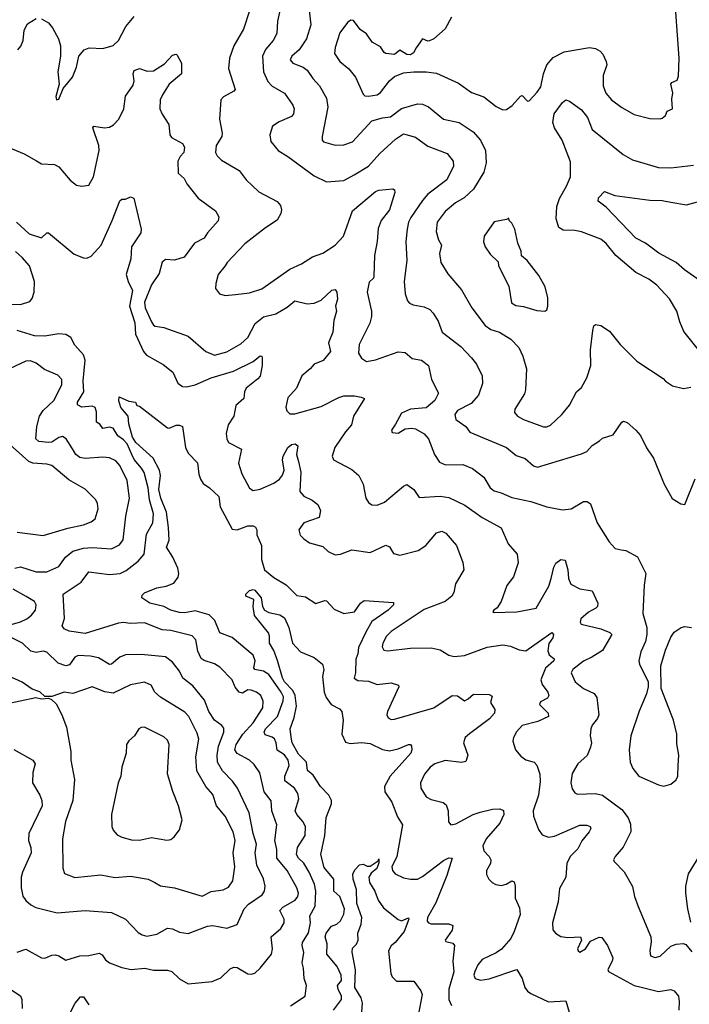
# Model space of a CAD drawing. Extents: x 1771496 to 1971148, y 471553 to 643630.
# Tile 327 of 656: x 1821760 to 1825591, y 568538 to 574174. Entities that reach past the tile are written whole.
import ezdxf

# ---------------------------------------------------------------- set-up
doc = ezdxf.new("R2010")
doc.units = 0

msp = doc.modelspace()

# ---------------------------------------------------------------- linework, layer by layer
at = {"layer": '0CON10XD'}
for points in [[(1823265.5, 574305), (1823235.5, 574165), (1823231.5, 574095), (1823210.5, 574055), (1823165.7, 574004.3), (1823148.5, 573965), (1823154.6, 573875), (1823180.7, 573820.7), (1823204.1, 573794.1), (1823274.6, 573754.6), (1823322.9, 573685), (1823330, 573665), (1823327.5, 573635), (1823315, 573620.8), (1823245, 573590), (1823205.6, 573564.4), (1823191.9, 573515), (1823196.6, 573476.6), (1823238, 573425), (1823295, 573390.6), (1823445, 573280), (1823515, 573246), (1823614.3, 573254.3), (1823673.6, 573286.4), (1823755, 573335.5), (1823821.3, 573408.7), (1823910.1, 573489.9), (1823955, 573521.8), (1824025, 573501.1), (1824095, 573451.2), (1824205, 573408.2), (1824240, 573365), (1824241.1, 573335), (1824203, 573257), (1824094.4, 573175), (1824065, 573140), (1823997.3, 573042.7), (1823984.5, 573014.5), (1823976.7, 572975), (1823969.6, 572905), (1823974.4, 572795), (1823960, 572675), (1823965.8, 572605), (1823978.8, 572565), (1823990.8, 572550.8), (1824011.7, 572541.7), (1824075, 572531.4), (1824106, 572515), (1824125, 572494.2)], [(1823075.3, 574224.7), (1823040.4, 574119.6), (1822985, 574024), (1822960, 573955), (1822954.4, 573895), (1822992.5, 573775), (1822986.2, 573765), (1822926.5, 573733.5), (1822910.8, 573715), (1822902.9, 573605), (1822919.4, 573525), (1822915.7, 573505), (1822884.5, 573455), (1822881.1, 573415), (1822890, 573395), (1822915, 573370), (1823015, 573312), (1823055, 573258), (1823128.7, 573188.7), (1823233.5, 573133.5), (1823251.3, 573111.3), (1823258.1, 573085), (1823254.3, 573065), (1823233.6, 573026.4), (1823166.7, 572983.3), (1823049, 572891), (1822946.3, 572783.7), (1822935.4, 572764.6), (1822895.8, 572715), (1822882, 572665), (1822881.2, 572635), (1822903.3, 572605), (1822935.8, 572595.8), (1822995, 572600.6), (1823075, 572611.5), (1823145, 572634.4), (1823305, 572746.2), (1823372.8, 572777.2), (1823435, 572817.5), (1823495, 572838.6), (1823565, 572884.5), (1823612.7, 572935), (1823665, 573080.6), (1823795, 573190), (1823815, 573199.1), (1823895, 573206.7), (1823905, 573200), (1823905.7, 573185.7), (1823875.4, 573085), (1823828.5, 573025), (1823810.4, 572979.6), (1823805.4, 572905), (1823790.4, 572825), (1823786.4, 572703.6), (1823784.5, 572695), (1823759.1, 572670.9), (1823748.8, 572615), (1823772.7, 572505), (1823772.9, 572475), (1823762.9, 572437.1), (1823701.8, 572315), (1823697.5, 572265), (1823715, 572237.1), (1823745, 572218.6), (1823795, 572228.2), (1823925, 572273.5), (1823965, 572268.6), (1824005, 572235.8), (1824058.8, 572225), (1824098.6, 572195), (1824116.7, 572115), (1824155.9, 572035.9), (1824135.2, 571994.8), (1824085, 571952.5), (1823995, 571945.6), (1823945, 571921.2), (1823910.5, 571859.5), (1823886.7, 571825), (1823891.7, 571811.7), (1823925, 571806.7), (1823965, 571832), (1824004.2, 571835.8), (1824025, 571831.4), (1824074.6, 571804.6), (1824098.9, 571775), (1824132.5, 571685), (1824162.2, 571642.2), (1824195.6, 571625.6), (1824295, 571627.3), (1824350, 571605), (1824415.8, 571555), (1824452.5, 571495), (1824475, 571477.3), (1824515, 571466.5), (1824575, 571438.5), (1824685, 571416.5), (1824775, 571385.8), (1824865, 571368.6), (1824915, 571374.3), (1824985, 571415.8), (1825006.9, 571416.9), (1825025, 571403.3), (1825064.4, 571295), (1825131.9, 571185), (1825167.5, 571147.5), (1825200.8, 571139.2), (1825227.5, 571135), (1825295, 571098.8), (1825342.9, 571005), (1825333.2, 570936.8), (1825324.4, 570775), (1825347.5, 570695), (1825347.5, 570655), (1825340, 570615), (1825314.4, 570555), (1825301.9, 570505), (1825305.8, 570485), (1825356.2, 570385), (1825356.1, 570356.1), (1825345.8, 570315), (1825303.1, 570216.9), (1825255.6, 570075), (1825246.9, 569995), (1825252.9, 569925), (1825268, 569888), (1825302, 569845), (1825415, 569794.3), (1825445, 569787.5), (1825485, 569799.2), (1825515, 569823.8), (1825524.2, 569845), (1825527.8, 569905), (1825530.5, 569965), (1825519.9, 570029.9), (1825519.7, 570085), (1825500.4, 570165), (1825430, 570345), (1825427.5, 570475), (1825454.2, 570565.8), (1825485, 570640), (1825505, 570668.8), (1825544.5, 570695.5), (1825565, 570701.4), (1825602.5, 570695)], [(1823416.3, 574226.3), (1823425.4, 574145.4), (1823400.9, 574065), (1823358.7, 574001.3), (1823317.1, 573965), (1823308.1, 573945), (1823322, 573925), (1823381.7, 573901.7), (1823404.4, 573885), (1823436.9, 573836.9), (1823475.9, 573795.9), (1823515.6, 573725), (1823523.2, 573673.2), (1823490.9, 573505), (1823491.1, 573485), (1823498, 573475), (1823565, 573456.5), (1823615, 573457.5), (1823663.8, 573475), (1823775, 573594.6), (1823835, 573612), (1823881.8, 573618.2), (1823945, 573666.5), (1824035, 573693.5), (1824065, 573691.1), (1824098, 573675), (1824185, 573604.4), (1824273.8, 573585), (1824355, 573531.9), (1824395.6, 573485), (1824424.5, 573425), (1824428.8, 573355), (1824415, 573302), (1824355.6, 573205), (1824303.1, 573155), (1824254.2, 573125.8), (1824195, 573076.7), (1824149.2, 573015), (1824142, 572962), (1824155.5, 572915), (1824173.6, 572883.6), (1824162.1, 572835), (1824169.5, 572785), (1824210.2, 572720.2), (1824287.6, 572627.6), (1824347.1, 572525), (1824423.6, 572423.6), (1824455, 572401.5), (1824505, 572385.6), (1824570, 572345), (1824615, 572298), (1824638.9, 572248.9), (1824659.4, 572175), (1824654.3, 572055), (1824648.3, 572031.7), (1824591.9, 571945), (1824590.6, 571925), (1824607.5, 571905), (1824641.4, 571885), (1824755.8, 571844.2), (1824775, 571844.3), (1824796.3, 571853.7), (1824862.5, 571915), (1824905, 571968), (1824945, 572044), (1824975, 572068.8), (1825005.5, 572124.5), (1825026.9, 572195), (1825025.5, 572285), (1825038.1, 572395), (1825045, 572422.5), (1825055, 572430), (1825085, 572424), (1825135, 572391.1), (1825194.7, 572314.7), (1825289.8, 572219.8), (1825440.3, 572120.3), (1825454.5, 572104.5), (1825495, 572078), (1825557.7, 572062.3), (1825598.8, 572071.2)], [(1825423.6, 573606.4), (1825435, 573611.2), (1825454.1, 573625.9), (1825465, 573650), (1825495.5, 573664.5), (1825490.6, 573719.4), (1825496.9, 573755), (1825485.7, 573805), (1825490, 573815), (1825521.9, 573828.1), (1825529.2, 573850.8), (1825531.8, 573955), (1825513.1, 574216.9)], [(1821749.1, 574000.9), (1821767.4, 574022.6), (1821780.9, 574055), (1821786.4, 574113.6), (1821805, 574150), (1821855, 574181.2)], [(1821885, 574178.6), (1821925, 574155.7), (1821948.3, 574128.3), (1821981.5, 574065), (1821994.4, 574025), (1821994.2, 573965), (1821978, 573875), (1821986.7, 573805), (1821967.5, 573735), (1821970, 573715), (1821985, 573720), (1822009.3, 573780.7), (1822062, 573845), (1822085, 573902.5), (1822098.6, 573965), (1822128.3, 574001.7), (1822157, 574013), (1822235, 574008.5), (1822295, 574027.5), (1822325.3, 574054.7), (1822366.9, 574135), (1822415, 574192.5)], [(1824230.9, 574189.1), (1824195, 574121.4), (1824128.6, 574065), (1824105, 574053.3), (1824095, 574051.9), (1824064.4, 574065.6), (1824027.6, 574012.4), (1824012.5, 573985), (1823995, 573974), (1823974, 573975), (1823935, 574000), (1823905, 573974.5), (1823855, 573980), (1823845, 573985.8), (1823825, 574018.9), (1823776.2, 574045), (1823745, 574094.2), (1823707.7, 574117.7), (1823670.5, 574170.5), (1823655, 574172), (1823635, 574157.5), (1823590.8, 574099.2), (1823564.4, 574015), (1823561.3, 573981.3), (1823591.4, 573935), (1823643.3, 573893.3), (1823681.1, 573845), (1823725, 573748.8), (1823735, 573739.2), (1823755, 573735.7), (1823806, 573744), (1823825, 573756.9), (1823876.5, 573825), (1823905, 573848.7), (1823955, 573869.2), (1824015.4, 573875.4), (1824085, 573875.4), (1824145, 573867.7), (1824270.3, 573810.3), (1824345, 573757.8), (1824415, 573732.9), (1824485, 573677.8), (1824525, 573659.1), (1824545, 573660), (1824576.6, 573683.4), (1824625, 573736.2), (1824635, 573740), (1824665, 573708.8), (1824675, 573710.8), (1824720.7, 573759.3), (1824740.6, 573789.4), (1824756.2, 573865), (1824775.5, 573915), (1824812.1, 573957.9), (1824875, 573989.5), (1825020, 574015), (1825055, 574008.6), (1825081.2, 573995), (1825096.4, 573976.4), (1825114.3, 573935), (1825118.6, 573915), (1825098.9, 573855), (1825098.1, 573795), (1825113.6, 573753.6), (1825145, 573716), (1825205, 573670.8), (1825275, 573630.8), (1825365, 573608), (1825423.6, 573606.4)], [(1821693.9, 573443.9), (1821786.5, 573406.5), (1821855.7, 573365.7), (1821885, 573348.8), (1821960, 573345), (1821985, 573332), (1822050, 573255), (1822085, 573228), (1822115, 573220.8), (1822155, 573228), (1822182, 573275), (1822214.6, 573424.6), (1822212.2, 573455), (1822178, 573555), (1822185, 573565.7), (1822245, 573555.5), (1822275, 573560), (1822297.4, 573572.6), (1822327.8, 573605), (1822356.4, 573663.6), (1822365, 573736.2), (1822410.3, 573799.7), (1822414.4, 573825), (1822409.2, 573865), (1822415, 573883.3), (1822445, 573894), (1822489.3, 573879.3), (1822525, 573881.9), (1822588.9, 573921.1), (1822635, 573971.2), (1822655, 573976.7), (1822661.7, 573971.7), (1822685.6, 573925.6), (1822685.8, 573865), (1822615.4, 573804.6), (1822576.4, 573745), (1822563.8, 573715), (1822561.9, 573665), (1822575, 573633.3), (1822614, 573575), (1822619.4, 573515), (1822629.5, 573499.5), (1822691.4, 573465), (1822703.1, 573445), (1822699.2, 573415), (1822678.5, 573391.5), (1822665.7, 573365), (1822667.8, 573295), (1822700.5, 573265), (1822716.7, 573235), (1822781.9, 573151.9), (1822880.9, 573080.9), (1822900, 573045), (1822895, 573023.8), (1822835.6, 572955), (1822816.2, 572923.8), (1822760, 572895), (1822702, 572815), (1822645, 572797.8), (1822595, 572802.5), (1822575, 572786.7), (1822558.6, 572721.4), (1822515, 572655.8), (1822475, 572556.7), (1822478.8, 572525), (1822515, 572445.6), (1822525, 572425.8), (1822535, 572419.4), (1822585, 572412.7), (1822725, 572363.1), (1822825, 572275.8), (1822875, 572253.3), (1822945, 572274), (1823025, 572318.2), (1823064.7, 572355.3), (1823108.2, 572435), (1823155, 572473.8), (1823225, 572491.1), (1823290.7, 572529.3), (1823335, 572565.8), (1823405, 572547.1), (1823445, 572552.2), (1823485, 572569.4), (1823545, 572625.8), (1823565, 572630), (1823574.3, 572614.3), (1823577.9, 572575), (1823567.5, 572535), (1823571.9, 572505), (1823556.8, 572453.2), (1823551.5, 572385), (1823526.9, 572325), (1823537.5, 572275), (1823497.1, 572222.9), (1823445, 572203.3), (1823421.2, 572175), (1823374.2, 572135.8), (1823344.1, 572065.9), (1823295, 572010), (1823283, 571957), (1823288, 571935), (1823305, 571918.8), (1823335, 571918.6), (1823485, 571960), (1823585, 572011.5), (1823615, 572020.5), (1823675, 572020.5), (1823714.3, 572014.3), (1823732.5, 572005), (1823670.5, 571905), (1823658.1, 571855), (1823624.1, 571815.9), (1823563.3, 571725), (1823547.5, 571675), (1823555, 571654), (1823659.4, 571599.4), (1823700.8, 571565), (1823725.6, 571515), (1823740.8, 571435), (1823755, 571410.8), (1823775, 571398.1), (1823804.5, 571394.5), (1823846.8, 571413.2), (1823955, 571504), (1823975, 571513.8), (1824014.2, 571485), (1824045, 571440), (1824165, 571447.5), (1824215, 571440), (1824305.8, 571395), (1824405, 571325.5), (1824514.4, 571265), (1824554.7, 571174.7), (1824606.5, 571115), (1824611.1, 571065), (1824586, 570985), (1824546, 570935), (1824515, 570843.3), (1824491.4, 570808.6), (1824473.3, 570795), (1824467.5, 570785), (1824471.2, 570781.2), (1824605, 570783.8), (1824714.4, 570805.6), (1824787.9, 570932.1), (1824799.7, 570975)], [(1825644, 572285), (1825560.3, 572390.3), (1825536, 572445), (1825519.2, 572505), (1825477.2, 572577.2), (1825405, 572655.6), (1825359.2, 572689.2), (1825285, 572726.4), (1825171.1, 572825), (1825115, 572893.3), (1825085, 572918.5), (1824975, 572960.9), (1824935, 572968.2), (1824868.8, 572968.8), (1824845, 572984.3), (1824829.6, 573035), (1824833.1, 573105), (1824848.3, 573151.7), (1824889.1, 573220.9), (1824911.5, 573275), (1824910.8, 573360.8), (1824863.8, 573483.8), (1824818.8, 573555), (1824810.8, 573585), (1824817.1, 573635), (1824865, 573700.8), (1824885, 573716.2), (1824905, 573708.8), (1824975, 573658.2), (1825007.9, 573615), (1825035.6, 573545), (1825211.7, 573401.7), (1825265, 573372.2), (1825415, 573328.9), (1825485, 573326.7), (1825615, 573341.9)], [(1822332.7, 573137.3), (1822345, 573147.5), (1822365, 573147.5), (1822395, 573160), (1822413, 573153), (1822456, 572975), (1822452.5, 572955), (1822399.6, 572875), (1822395.3, 572805), (1822370, 572715), (1822380.8, 572675), (1822405.3, 572625), (1822388.5, 572535), (1822419.2, 572439.2), (1822423.5, 572375), (1822467.8, 572275), (1822485, 572254.7), (1822580.9, 572200.9), (1822636.9, 572156.9), (1822665, 572094.2), (1822692.5, 572075), (1822715, 572073.6), (1822765, 572084.2), (1822855, 572124.7), (1822982.9, 572162.9), (1823095, 572217.1), (1823135, 572250), (1823145, 572247.5), (1823147.5, 572237.5), (1823147.3, 572195), (1823135, 572134), (1823122.4, 572117.6), (1823055.5, 572065), (1823046.4, 572045), (1823042.9, 572005), (1822996, 571965), (1822984.4, 571905), (1822952.5, 571855), (1822941.1, 571805), (1822944.4, 571775), (1822955.6, 571755), (1823028.6, 571715), (1823011.9, 571635), (1823031.1, 571575), (1823075, 571492), (1823095, 571479.4), (1823135, 571486.5), (1823215, 571520.5), (1823247.3, 571545), (1823263, 571567), (1823272.4, 571595), (1823263.9, 571653.9), (1823266.6, 571675), (1823295, 571725.5), (1823315, 571741.8), (1823336.4, 571746.4), (1823350.6, 571735), (1823342.9, 571685), (1823354.3, 571645.7), (1823369.4, 571585), (1823363.3, 571473.3), (1823385, 571446.9), (1823433.7, 571423.7), (1823465, 571400), (1823481.4, 571365), (1823473.8, 571325), (1823386, 571294), (1823357.8, 571255), (1823365, 571224), (1823385, 571202), (1823418.8, 571178.8), (1823495, 571158.8), (1823525, 571129.2), (1823565, 571110.6), (1823595, 571114.3), (1823659.7, 571140.3), (1823765, 571124), (1823855, 571165.8), (1823875, 571156.2), (1823897.9, 571117.9), (1823935, 571110), (1824038.8, 571135), (1824084.3, 571165), (1824145, 571237.5), (1824175, 571245.7), (1824198, 571235), (1824258.1, 571165), (1824295, 571066.2), (1824300.8, 571025), (1824253.3, 570945), (1824243.3, 570895), (1824231.9, 570875), (1824195, 570843.6), (1824075, 570797.5), (1823885, 570671.8), (1823858.2, 570645), (1823837.3, 570605), (1823833.9, 570583.9), (1823844.2, 570565), (1823865, 570561.5), (1823995, 570576.9), (1824115, 570578.2), (1824165, 570567.5), (1824215, 570536.9), (1824245, 570528.6), (1824305, 570535.5), (1824435, 570582.1), (1824523.6, 570596.4), (1824568.5, 570588.5), (1824617.4, 570567.4), (1824655, 570562.2), (1824733.8, 570616.2), (1824805, 570665.8), (1824814.2, 570655), (1824810, 570635), (1824787.1, 570602.9), (1824782, 570562), (1824788.8, 570538.8), (1824817.8, 570515), (1824816.4, 570505), (1824767.6, 570462.4), (1824740.7, 570395), (1824749.5, 570369.5), (1824781.9, 570325), (1824787.1, 570305), (1824779.5, 570290.5), (1824740.3, 570269.7), (1824734, 570255), (1824782.5, 570205), (1824785.7, 570185), (1824725, 570157.5), (1824635, 570134.3), (1824601.7, 570098.3), (1824584.2, 570065), (1824580.8, 570045), (1824597.1, 569995), (1824627.8, 569957.8), (1824655, 569937.1), (1824703.3, 569925), (1824717.9, 569907.9), (1824735.5, 569855), (1824736.7, 569813.3), (1824727.7, 569735), (1824697.5, 569645), (1824699.6, 569615), (1824727.9, 569537.9), (1824748.5, 569508.5), (1824784.5, 569494.5), (1824818.8, 569501.2), (1824965, 569563.1), (1825004.5, 569564.5), (1825023.8, 569555), (1825027.5, 569545), (1825018.6, 569525), (1824976.4, 569473.6), (1824952.7, 569427.3), (1824909.4, 569385), (1824889.4, 569345), (1824884.2, 569265.8), (1824848.8, 569201.2), (1824840.6, 569125), (1824808.1, 569005), (1824810.8, 568965), (1824826, 568945), (1824856.4, 568926.4), (1824895, 568920.6), (1824967.5, 568925), (1824973.3, 568905), (1824952, 568855), (1824954.2, 568844.2), (1824965, 568836.2), (1824996.2, 568855), (1825025, 568900), (1825075, 568923.3), (1825090.7, 568920.7), (1825122.5, 568875), (1825154.2, 568805), (1825150, 568785), (1825125, 568737.5), (1825128, 568725), (1825275.4, 568645.4), (1825315, 568635.5), (1825415, 568611.8), (1825485, 568623.3), (1825505, 568615.7), (1825528.1, 568585), (1825533.3, 568555), (1825531.2, 568505)], [(1825788, 572585), (1825562.6, 572742.6), (1825515, 572784.6), (1825417.2, 572837.2), (1825340, 572895), (1825285, 572923.8), (1825115, 573101.9), (1825070, 573135), (1825071.2, 573155), (1825105, 573190), (1825165, 573167.8), (1825365, 573141.5), (1825435, 573140), (1825485, 573129.5), (1825575, 573114.5), (1825637.7, 573132.3)], [(1821742.2, 573015), (1821815, 572949.4), (1821885, 572925.8), (1821915, 572953.8), (1821925, 572954), (1822071.9, 572831.9), (1822125, 572810.5), (1822145, 572810), (1822169.2, 572820.8), (1822226, 572884), (1822290, 573025), (1822332.7, 573137.3)], [(1824764, 572506), (1824775, 572513.3), (1824782, 572535), (1824782.3, 572582.3), (1824766.2, 572645), (1824729.1, 572709.1), (1824663.3, 572795), (1824631.7, 572821.7), (1824629.3, 572849.3), (1824610, 572895), (1824593.3, 572975), (1824575, 573010), (1824560, 573025), (1824558.3, 573038.3), (1824545, 573030), (1824475, 573018), (1824417.5, 572935), (1824413.6, 572903.6), (1824423.3, 572875), (1824452.1, 572832.1), (1824497.7, 572787.7), (1824498.8, 572765), (1824558.3, 572648.3), (1824574.5, 572554.5), (1824598.1, 572538.1), (1824642.1, 572532.1), (1824719.1, 572509.1), (1824764, 572506)], [(1821693.3, 572545), (1821765, 572543.2), (1821819.2, 572560.8), (1821832.3, 572577.7), (1821844, 572615), (1821844.3, 572675), (1821816.7, 572765), (1821775, 572813.6), (1821736.6, 572846.6)], [(1824125, 572494.2), (1824155, 572448.8), (1824176.9, 572385), (1824283.8, 572303.8), (1824345, 572239.2), (1824373.4, 572203.4), (1824405.7, 572135), (1824408.3, 572091.7), (1824384.4, 572025), (1824342.6, 571977.4), (1824265, 571936.9), (1824248.6, 571915), (1824255, 571886.2), (1824312, 571845), (1824335, 571812.9), (1824545.4, 571725.4), (1824600.3, 571680.3), (1824652.4, 571662.4), (1824700.2, 571620.2), (1824722.1, 571612.1), (1824975, 571688.6), (1825005, 571702.9), (1825035, 571736), (1825076.3, 571763.7), (1825095, 571778.6), (1825155, 571798.8), (1825205, 571871.2), (1825215, 571876.2), (1825235, 571868.8), (1825285.5, 571825.5), (1825310.8, 571795), (1825345, 571723.3), (1825386, 571665), (1825446, 571515), (1825492.7, 571432.7), (1825543, 571403), (1825565, 571400), (1825623.6, 571546.4)], [(1821745, 568835.8), (1821795, 568854.4), (1821885, 568804.4), (1821905, 568802.9), (1821945, 568820), (1821965, 568820.8), (1821985, 568815.6), (1822025, 568791.1), (1822105, 568816.2), (1822155, 568817.9), (1822215, 568831.4), (1822231.7, 568821.7), (1822252, 568792), (1822275, 568775.8), (1822345, 568748.6), (1822398.3, 568738.3), (1822475.6, 568744.4), (1822525, 568733.1), (1822605, 568732.9), (1822630, 568725), (1822675, 568683.5), (1822725, 568656.2), (1822860.8, 568669.2), (1822910.2, 568689.8), (1822965, 568741.4), (1822985, 568751.4), (1823005, 568749.2), (1823065, 568713.1), (1823085, 568710), (1823105, 568715.6), (1823135.7, 568744.3), (1823201.5, 568825), (1823207.3, 568855), (1823199.4, 568925), (1823255, 568971.9), (1823272.7, 569005), (1823273.8, 569025), (1823248.9, 569075), (1823265.7, 569095), (1823336.2, 569133.8), (1823351.8, 569155), (1823354.7, 569175), (1823345.2, 569205.2), (1823290.4, 569305), (1823232, 569375), (1823230.5, 569425), (1823220.4, 569475), (1823230.4, 569565), (1823202.5, 569645), (1823197.9, 569702.1), (1823158.9, 569755), (1823133.5, 569863.5), (1823100.8, 569910.8), (1823074.7, 569934.7), (1823005, 569973.8), (1822991.1, 569995), (1822998.3, 570025), (1823036.4, 570085), (1823095, 570148.5), (1823151.2, 570235), (1823153.8, 570273.8), (1823140, 570305), (1823115, 570324.3), (1823084.2, 570335.8), (1823065, 570337.5), (1823035, 570319.2), (1823015, 570325.7), (1822993.6, 570353.6), (1822975.3, 570395.3), (1822905, 570467.5), (1822875, 570487.1), (1822815, 570505.6), (1822797.6, 570517.6), (1822779.4, 570559.4), (1822767.9, 570625), (1822746.7, 570646.7), (1822625, 570677.3), (1822575, 570681.1), (1822475, 570721.8), (1822391.5, 570718.5), (1822355, 570723.5), (1822325, 570719.5), (1822135, 570661.2), (1822044, 570674), (1822015, 570687.5), (1822002.5, 570705), (1822015.8, 570745.8), (1822008.8, 570885), (1822112.5, 570955), (1822155, 571014.4), (1822275, 570999.2), (1822335.3, 571004.7), (1822368.5, 571021.5), (1822438.6, 571075), (1822471.8, 571115), (1822485, 571230), (1822521.5, 571295), (1822525.6, 571345), (1822503, 571425), (1822494.8, 571495.2), (1822471.9, 571581.9), (1822458, 571608), (1822416, 571656), (1822402.6, 571685), (1822375, 571746.2), (1822355, 571769.8), (1822321.5, 571791.5), (1822295, 571836.5), (1822275, 571841.5), (1822235, 571833.3), (1822218.9, 571858.9), (1822200, 571870), (1822200.2, 571930.2), (1822191.4, 571955), (1822175, 571961.3), (1822116.1, 571956.1), (1822090.4, 571970.4), (1822091.1, 571985), (1822127.1, 572045), (1822122.5, 572107.5), (1822135.6, 572225), (1822125, 572256), (1822075, 572311.5), (1822053.8, 572355), (1822025, 572372.4), (1821985, 572376.5), (1821905, 572362.5), (1821844.6, 572364.6), (1821745, 572396)], [(1821732, 571035), (1821765, 571042.9), (1821855.4, 571014.6), (1821915, 571014.6), (1821984.3, 571045), (1822021.8, 571098.2), (1822065, 571132), (1822125, 571148.4), (1822175, 571152.2), (1822285, 571145.3), (1822331.9, 571168.1), (1822352.5, 571197.5), (1822366.9, 571333.1), (1822387.9, 571435), (1822374.4, 571535.6), (1822332.6, 571622.6), (1822309.6, 571649.6), (1822275, 571665.4), (1822235, 571670.9), (1822135, 571662.7), (1822105, 571667.5), (1822080.6, 571685), (1822062.9, 571717.1), (1822025.4, 571775.4), (1822005, 571787.5), (1821985, 571782.5), (1821945, 571756.5), (1821925, 571753.8), (1821869.4, 571759.4), (1821852.2, 571775), (1821857.5, 571845), (1821873.8, 571905), (1821895, 571936.6), (1821954.8, 571995.2), (1822001.8, 572085), (1822000.5, 572115), (1821979.1, 572139.1), (1821902.7, 572172.7), (1821855, 572208.2), (1821821.3, 572221.3), (1821795, 572219.1), (1821705, 572178.2)], [(1822611.6, 571268.4), (1822600.4, 571355), (1822567.8, 571435), (1822556.9, 571485), (1822565.7, 571565), (1822560.8, 571595), (1822524.4, 571664.4), (1822425, 571754.8), (1822405, 571784.2), (1822385, 571861.2), (1822381.5, 571905), (1822338, 571955), (1822327.5, 571992.5), (1822330, 572015), (1822385, 571990.8), (1822422.5, 571985), (1822430, 571965), (1822445, 571962.5), (1822605, 571838), (1822615, 571836.2), (1822655, 571853.3), (1822675, 571853.3), (1822692.5, 571845), (1822708.2, 571725), (1822725, 571692.5), (1822778.1, 571638.1), (1822785, 571572.5), (1822794, 571544), (1822810.2, 571520.2), (1822846.2, 571495), (1822898.6, 571445), (1822906.9, 571385), (1822975, 571258.6), (1823005, 571253.3), (1823065, 571277.1), (1823096.2, 571276.2), (1823109.3, 571269.3), (1823116.7, 571255), (1823117.5, 571225), (1823144, 571165), (1823143.1, 571085), (1823161.4, 571025), (1823215, 570982.2), (1823285, 570940), (1823345, 570877.5), (1823395, 570870), (1823455, 570832.5), (1823505, 570850), (1823515, 570847.5), (1823559.3, 570799.3), (1823615, 570775.6), (1823675.7, 570785), (1823710, 570835), (1823730.4, 570849.6), (1823898.3, 570838.3), (1823898.1, 570825), (1823867.5, 570795), (1823775, 570729.3), (1823743.1, 570673.1), (1823698.7, 570581.3), (1823694.7, 570545), (1823683.2, 570513.2), (1823681.4, 570435), (1823674.2, 570405), (1823695, 570391.1), (1823755, 570388.7), (1823805, 570369.6), (1823885, 570378.1), (1823926.7, 570365), (1823928.8, 570355), (1823864.6, 570215), (1823860.5, 570195), (1823867.4, 570177.4), (1823885, 570168.9), (1823905, 570169.6), (1824128.6, 570235), (1824235, 570305.4), (1824265, 570304.3), (1824305, 570276.2), (1824325, 570286.2), (1824355.6, 570314.4), (1824445, 570311.1), (1824462.3, 570302.3), (1824452.9, 570265), (1824478, 570225), (1824475.6, 570205), (1824448.3, 570171.7), (1824332.9, 570087.1), (1824309.4, 570065), (1824300, 570035), (1824322.9, 569965), (1824312.1, 569927.9), (1824287.9, 569922.1), (1824195, 569933.4), (1824135, 569914.6), (1824108.1, 569895), (1824075.6, 569855), (1824053.3, 569805), (1824054.5, 569775), (1824085.7, 569725), (1824115, 569709.6), (1824182.6, 569692.6), (1824199.3, 569679.3), (1824211.1, 569645), (1824212.4, 569582.4), (1824225.8, 569565.8), (1824255, 569570.9), (1824355, 569624.7), (1824395, 569638.6), (1824465, 569656), (1824506.2, 569656.2), (1824527.5, 569647.5), (1824528.9, 569625), (1824506.4, 569575), (1824428.1, 569485), (1824409.4, 569445), (1824415, 569416.7), (1824446, 569385), (1824455.8, 569365), (1824452.9, 569345), (1824430.8, 569305), (1824430.5, 569280.5), (1824443.8, 569255), (1824463.3, 569235), (1824483.7, 569223.7), (1824515, 569217.9), (1824544, 569225), (1824575, 569244.2), (1824588.7, 569238.7), (1824594.5, 569214.5), (1824594.3, 569145), (1824620.3, 569090.3), (1824622.7, 569052.7), (1824589.5, 568955), (1824569.1, 568915), (1824515.8, 568854.2), (1824485, 568832.7), (1824405, 568794.3), (1824381.5, 568765), (1824363.6, 568725), (1824358.1, 568705), (1824365, 568686.2), (1824396.6, 568676.6), (1824446, 568684), (1824605, 568736.7), (1824634.2, 568685), (1824650.8, 568635), (1824665, 568614), (1824685, 568599.2), (1824785, 568552.5), (1824885, 568558), (1824902.8, 568492.8)], [(1821745, 571240.3), (1821895, 571221.5), (1822035, 571263.8), (1822125, 571282.5), (1822170, 571300), (1822192.1, 571317.9), (1822210, 571375), (1822205.5, 571405), (1822195.5, 571425), (1822135, 571486.9), (1822041, 571541), (1821945, 571622.5), (1821915, 571630.7), (1821835, 571636.7), (1821812.9, 571645), (1821687.7, 571757.7)], [(1823310, 568530), (1823393.8, 568585), (1823400.5, 568645), (1823387.1, 568685), (1823384.2, 568745), (1823375.6, 568775), (1823386.2, 568835), (1823376.1, 568875), (1823377.5, 568892.5), (1823412.3, 568947.7), (1823423.2, 569005), (1823419.3, 569045), (1823449.9, 569100.1), (1823454.3, 569185), (1823445.8, 569225), (1823415.4, 569295.4), (1823385.8, 569345.8), (1823354.7, 569375), (1823343.5, 569395), (1823349.7, 569435), (1823392.7, 569505), (1823394.5, 569555), (1823380.4, 569585), (1823345.3, 569625), (1823336, 569645), (1823357.3, 569715), (1823350.8, 569745), (1823332.1, 569775), (1823276.7, 569816.7), (1823277.5, 569845), (1823301.2, 569905), (1823295.2, 569935), (1823275, 569965.8), (1823232.4, 569992.4), (1823228.2, 570035), (1823218, 570058), (1823205, 570068), (1823165, 570080.5), (1823157.9, 570095), (1823167.3, 570115), (1823235, 570186.2), (1823267.1, 570275), (1823268.5, 570298.5), (1823256.1, 570325), (1823185, 570425.8), (1823155, 570444.8), (1823105.3, 570455.3), (1823099.5, 570465), (1823107.8, 570505), (1823095.9, 570535.9), (1822975, 570637.4), (1822905, 570664.4), (1822876.6, 570735), (1822845, 570767.2), (1822765, 570791.4), (1822705, 570779.6), (1822675, 570781.4), (1822625.2, 570795.2), (1822585, 570815.6), (1822505, 570834.5), (1822459.2, 570865), (1822460.7, 570879.3), (1822475, 570894.3), (1822545, 570922.7), (1822597.6, 570932.4), (1822641.8, 570948.2), (1822666, 570984), (1822670, 571005), (1822664.6, 571035), (1822637, 571097), (1822600.7, 571155), (1822616, 571195), (1822611.6, 571268.4)], [(1824799.7, 570975), (1824815, 571040), (1824826.6, 571063.4), (1824855, 571084.2), (1824880, 571080), (1824895.6, 571025), (1824899.4, 570975), (1824913.6, 570943.6), (1824965, 570915.7), (1825035.6, 570905.6), (1825067.5, 570835), (1825066.2, 570815), (1825056.2, 570805), (1825015, 570783.1), (1824970.8, 570745), (1824966, 570725), (1824971.2, 570715), (1825085, 570688), (1825136.1, 570666.1), (1825146.9, 570655), (1825095, 570564.3), (1825034, 570525), (1824985, 570502.9), (1824924.3, 570455), (1824915.7, 570435), (1824937.1, 570385), (1824985, 570346.4), (1825046.9, 570316.9), (1825061.4, 570295), (1825073.3, 570195), (1825065, 570174), (1825034.5, 570135.5), (1825028.1, 570115), (1825024.4, 570075), (1825030.9, 570035), (1825025, 570010), (1825007.2, 569962.8), (1824952.5, 569915), (1824919.8, 569860.2), (1824912.5, 569805), (1824920.9, 569770.9), (1824935, 569748.8), (1824951.1, 569741.1), (1825055, 569745.6), (1825093.8, 569735), (1825205, 569652.5), (1825240.8, 569605), (1825255, 569570), (1825255.8, 569525), (1825211.7, 569438.3), (1825165.8, 569385), (1825158, 569365), (1825161.2, 569355), (1825217.2, 569297.2), (1825265, 569213.3), (1825276.9, 569155), (1825297.8, 569097.8), (1825371.4, 568925), (1825373.3, 568895), (1825364.5, 568844.5), (1825368.8, 568815), (1825395, 568806.9), (1825425, 568814.4), (1825485, 568870.6), (1825515, 568883.1), (1825555, 568886), (1825571.4, 568881.4), (1825605, 568839.2)], [(1821705, 570710), (1821765, 570727.2), (1821801.1, 570745), (1821827.1, 570765), (1821851.3, 570795), (1821854.6, 570825), (1821845, 570844.4), (1821797.3, 570872.7), (1821722.5, 570915)], [(1823556, 568504), (1823602.1, 568565), (1823600.8, 568585), (1823581.8, 568625), (1823578.4, 568645), (1823600.6, 568675), (1823599.2, 568705), (1823577.1, 568755), (1823516.9, 568825), (1823518.9, 568885), (1823507.8, 568925), (1823514.1, 568945), (1823543.5, 568985), (1823575, 568996.2), (1823595, 569015.5), (1823615.2, 569055), (1823618.7, 569085), (1823590.8, 569155), (1823556.4, 569185), (1823557.7, 569255), (1823501.2, 569321.2), (1823483.8, 569395), (1823506.1, 569503.9), (1823512.8, 569607.2), (1823543.3, 569685), (1823543.6, 569705), (1823528.1, 569735), (1823481.1, 569785), (1823439.3, 569849.3), (1823406.9, 569876.9), (1823401.4, 569925), (1823355, 569970.7), (1823319.7, 570035), (1823312.4, 570067.6), (1823307.7, 570115), (1823329.9, 570180.1), (1823342.9, 570245), (1823335.9, 570305), (1823323.1, 570335), (1823276, 570385), (1823264, 570406), (1823235.6, 570505.6), (1823213.2, 570563.2), (1823189.4, 570605), (1823190, 570645), (1823183.8, 570665), (1823103.8, 570763.8), (1823095.6, 570814.4), (1823098.8, 570855), (1823054.2, 570874.2), (1823054, 570885), (1823075, 570907.7), (1823095, 570913.5), (1823105, 570909.6), (1823141.1, 570865), (1823148.9, 570815), (1823160, 570795), (1823185, 570780.5), (1823247.7, 570767.7), (1823275, 570750), (1823300, 570695), (1823321.2, 570605), (1823366.4, 570556.4), (1823445, 570524.2), (1823493.3, 570485), (1823500, 570455), (1823491.9, 570415), (1823502.8, 570325), (1823514.4, 570294.4), (1823542.5, 570255), (1823589.9, 570229.9), (1823603.4, 570213.4), (1823611.5, 570165), (1823602.3, 570085), (1823625, 570038.1), (1823650.9, 570030.9), (1823715, 570036.2), (1823765, 570031.8), (1823835, 569997.1), (1823875, 569988.6), (1823925, 570000), (1823985, 570026.2), (1823996, 570026), (1824001.2, 570015), (1824003.9, 569993.9), (1823997.1, 569975), (1823880, 569845), (1823846.5, 569785), (1823850, 569755), (1823889.6, 569695), (1823921.3, 569611.3), (1823949.4, 569565), (1823917.3, 569385), (1823888.8, 569325), (1823892.2, 569305), (1823908.2, 569285), (1823955, 569261.8), (1823995, 569254.5), (1824035, 569255.4), (1824065, 569269.6), (1824185, 569361.2), (1824215, 569377.5), (1824233.8, 569375), (1824204.6, 569275), (1824140.5, 569119.5), (1824093.5, 569035), (1824091.4, 569015), (1824098.8, 569005), (1824115, 568998.9), (1824215, 568998.9), (1824238.7, 568988.7), (1824235, 568962), (1824193.8, 568905), (1824197.5, 568897.5), (1824238.9, 568888.9), (1824247.1, 568875), (1824238.8, 568785), (1824243.3, 568723.3), (1824215.9, 568624.1), (1824214.7, 568565), (1824230.4, 568530.4)], [(1821726.8, 569996.8), (1821836, 569936), (1821849.1, 569915), (1821835.6, 569865), (1821834.4, 569805), (1821875.4, 569735.4), (1821887.1, 569705), (1821888.5, 569675), (1821812.5, 569515), (1821811.5, 569475), (1821824.5, 569435), (1821826.4, 569405), (1821775.5, 569295), (1821768.1, 569265), (1821768.9, 569205), (1821778, 569158), (1821795, 569132), (1821825, 569107.5), (1821851.8, 569091.8), (1821975, 569062.5), (1822135, 569074.3), (1822284.6, 569064.6), (1822366.3, 569026.3), (1822438.3, 568948.3), (1822460, 568935), (1822487.8, 568927.8), (1822545, 568938.9), (1822606.6, 568973.4), (1822635, 568970.6), (1822675, 568951.1), (1822725, 568943.6), (1822834.1, 568985.9), (1822865, 568988.5), (1822945, 568974.5), (1823005, 568994.2), (1823044.5, 569085), (1823069.5, 569110.5), (1823147.8, 569165), (1823160.5, 569185), (1823165.4, 569215), (1823155.7, 569255.7), (1823116.2, 569335), (1823108.2, 569405), (1823115.3, 569455), (1823096.2, 569515), (1823073.2, 569635), (1823006, 569776), (1822977.8, 569815), (1822920, 569875), (1822892.5, 569925), (1822889.8, 569965), (1822896.8, 570015), (1822927.2, 570095), (1822928.7, 570118.7), (1822916.9, 570135), (1822875.3, 570165.3), (1822842.3, 570215), (1822818.4, 570278.4), (1822751.1, 570361.1), (1822694.5, 570405), (1822675, 570445.6), (1822635, 570497.5), (1822595, 570527.7), (1822455, 570539.6), (1822365, 570538.2), (1822333.8, 570526.2), (1822285, 570485.8), (1822275, 570484.2), (1822211.6, 570521.6), (1822165, 570531.8), (1822095.4, 570535.4), (1822075.4, 570524.6), (1822045, 570480.8), (1822023.8, 570476.2), (1821980.9, 570490.9), (1821914.7, 570554.7), (1821895, 570558.7), (1821855, 570551.2), (1821825, 570559.3), (1821775.5, 570605), (1821715, 570636.7)], [(1821673.6, 570256.4), (1821853.6, 570293.6), (1821885, 570287.5), (1821925, 570290), (1821942.5, 570282.5), (1821968.3, 570258.3), (1822001.2, 570195), (1822027.5, 570125), (1822052.9, 569985), (1822052.2, 569935), (1822074.5, 569825), (1822064.4, 569705), (1822023.3, 569585), (1822005.6, 569485), (1822007.3, 569317.3), (1822017, 569287), (1822075, 569263.3), (1822225, 569278.8), (1822305, 569264.5), (1822395, 569271.5), (1822495, 569254.4), (1822533.8, 569235), (1822565, 569215.7), (1822645, 569205.6), (1822805, 569156.2), (1822855, 569184), (1822925, 569193.1), (1822955, 569209.4), (1822978.8, 569245), (1822990.9, 569325), (1822981.8, 569405), (1822993.6, 569475), (1822981.8, 569525), (1822935.4, 569615), (1822886.9, 569675), (1822865, 569738.6), (1822824.2, 569784.2), (1822774.1, 569875), (1822768.2, 569955), (1822784.6, 570055), (1822775, 570090.8), (1822728.8, 570185), (1822705, 570210.5), (1822565.4, 570295.4), (1822534.3, 570325), (1822512, 570365), (1822475, 570382.9), (1822395, 570366.4), (1822295, 570320), (1822246.7, 570326.7), (1822175, 570355.6), (1822065, 570317.1), (1822015, 570324), (1821945, 570300), (1821905, 570300), (1821875, 570327.5), (1821831.7, 570341.7), (1821775, 570381.4), (1821695, 570417.5)], [(1822602.3, 569477.7), (1822625, 569481.2), (1822643.9, 569496.1), (1822675, 569537.5), (1822690, 569595), (1822669.2, 569675), (1822635.5, 569755.5), (1822606.6, 569856.6), (1822614.6, 570025), (1822605, 570050), (1822585, 570068.9), (1822475, 570124.3), (1822455, 570121.9), (1822442.5, 570115), (1822416.2, 570075), (1822385, 570046.2), (1822371.4, 570025), (1822369.2, 569975), (1822344.2, 569895), (1822339.2, 569845), (1822323.3, 569805), (1822285.7, 569625), (1822288, 569555), (1822294.3, 569534.3), (1822317.9, 569507.9), (1822344.5, 569494.5), (1822400.3, 569480.3), (1822445, 569478.5), (1822515, 569493.8), (1822602.3, 569477.7)], [(1823717.9, 568495), (1823721.5, 568545), (1823713, 568575), (1823678.1, 568635), (1823682.1, 568735), (1823662.8, 568837.2), (1823665, 568858.8), (1823686.9, 568883.1), (1823696.9, 568905), (1823694.5, 568945), (1823712.8, 568997.2), (1823717.8, 569035), (1823688.2, 569115), (1823686.9, 569195), (1823667.7, 569255), (1823665.5, 569285), (1823679.6, 569310.4), (1823705, 569336.7), (1823725, 569340), (1823748.8, 569328.8), (1823765, 569329.2), (1823810.7, 569359.3), (1823815, 569370), (1823815, 569347.5), (1823802.9, 569315), (1823771.5, 569288.5), (1823757.1, 569265), (1823761.9, 569235), (1823791.9, 569185), (1823811.1, 569135), (1823840.6, 569090.6), (1823925, 569023.2), (1823945, 569016.7), (1823985, 569032.5), (1823986.2, 569026.2)], [(1825599.2, 569009.2), (1825581.8, 569085), (1825570.4, 569175), (1825571.1, 569215), (1825586.9, 569285), (1825647.3, 569385)], [(1823986.2, 569026.2), (1823960.2, 568955), (1823908.2, 568891.8), (1823885, 568873.2), (1823870.2, 568845), (1823882.9, 568715), (1823891.2, 568695), (1823915, 568670), (1824015, 568671.2), (1824055.7, 568615.7), (1824062, 568595), (1824038.1, 568465)], [(1821715, 568618.5), (1821765, 568585.7), (1821773.2, 568565), (1821774.5, 568515)], [(1822026.2, 568443.8), (1822077.1, 568545), (1822108.8, 568581.2), (1822125, 568581.2), (1822155.7, 568535)]]:
    msp.add_lwpolyline(points, dxfattribs=at)

doc.saveas('drawing.dxf')
